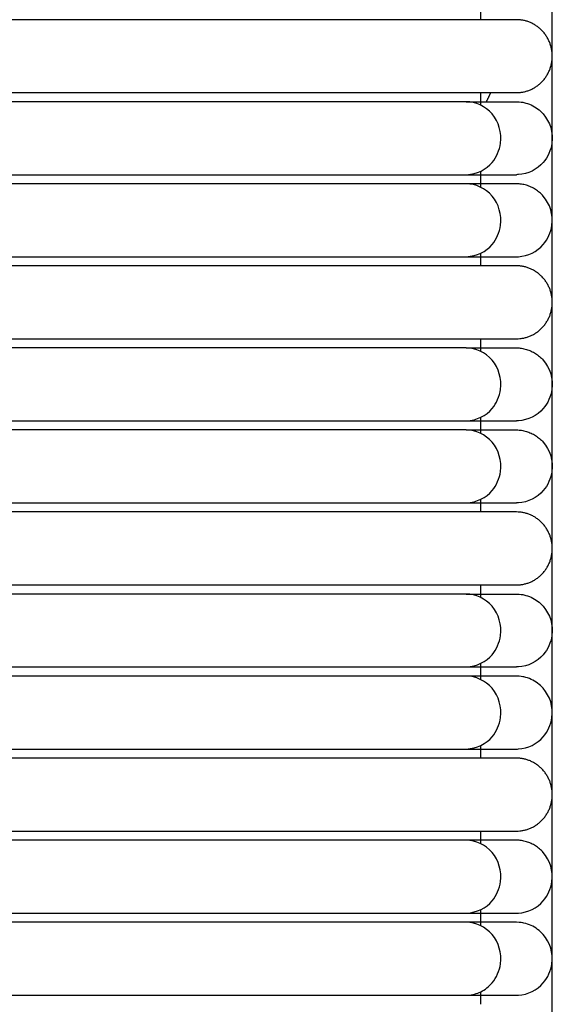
# Model space of a CAD drawing. Header units: millimetres. Extents: x -31695 to -19845, y -5614 to 7253.
# Tile 374 of 432: x -25001 to -24971, y 5356 to 5411. Entities that reach past the tile are written whole.
import ezdxf

# ---------------------------------------------------------------- set-up
doc = ezdxf.new("R2010")
doc.units = ezdxf.units.MM
doc.layers.add('2d', color=7, linetype='Continuous', true_color=0x000000)

msp = doc.modelspace()

# ---------------------------------------------------------------- linework, layer by layer
at = {"layer": '2d', "linetype": 'Continuous', "lineweight": -3}
for points, degree in [([(-24970.929, 4677.247), (-24970.929, 5052.785), (-24970.929, 5428.322)], 2), ([(-24974.912, 5411.068), (-24974.912, 5411.418), (-24974.912, 5411.767)], 2), ([(-24987.319, 5411.068), (-24996.05, 5411.068), (-25004.782, 5411.068)], 2), ([(-25004.782, 5407.008), (-24996.05, 5407.008), (-24987.319, 5407.008)], 2), ([(-24974.912, 5406.308), (-24974.912, 5406.658), (-24974.912, 5407.008)], 2), ([(-24987.319, 5406.501), (-24996.05, 5406.501), (-25004.782, 5406.501)], 2), ([(-24974.912, 5401.741), (-24974.912, 5402.187), (-24974.912, 5402.633)], 2), ([(-24972.812, 5402.444), (-24972.846, 5402.443), (-24972.879, 5402.442), (-24972.914, 5402.441)], 3), ([(-25004.782, 5402.441), (-24996.05, 5402.441), (-24987.319, 5402.441)], 2), ([(-24987.319, 5401.933), (-24996.05, 5401.933), (-25004.782, 5401.933)], 2), ([(-24987.319, 5402.441), (-24986.453, 5402.441), (-24985.583, 5402.441), (-24984.73, 5402.441)], 3), ([(-24973.212, 5402.441), (-24973.025, 5402.441), (-24972.927, 5402.441), (-24972.921, 5402.441)], 3), ([(-24972.921, 5402.441), (-24972.921, 5402.441), (-24972.921, 5402.441), (-24972.921, 5402.441)], 3), ([(-24972.781, 5401.928), (-24972.827, 5401.93), (-24972.874, 5401.931), (-24972.92, 5401.933)], 3), ([(-24972.642, 5401.912), (-24972.688, 5401.918), (-24972.734, 5401.923), (-24972.781, 5401.928)], 3), ([(-24972.504, 5401.887), (-24972.55, 5401.895), (-24972.596, 5401.904), (-24972.642, 5401.912)], 3), ([(-24972.369, 5401.852), (-24972.414, 5401.863), (-24972.459, 5401.875), (-24972.504, 5401.887)], 3), ([(-24972.236, 5401.807), (-24972.28, 5401.822), (-24972.324, 5401.837), (-24972.369, 5401.852)], 3), ([(-24972.106, 5401.753), (-24972.149, 5401.771), (-24972.193, 5401.789), (-24972.236, 5401.807)], 3), ([(-24971.981, 5401.69), (-24972.022, 5401.711), (-24972.064, 5401.732), (-24972.106, 5401.753)], 3), ([(-24971.86, 5401.619), (-24971.9, 5401.642), (-24971.94, 5401.666), (-24971.981, 5401.69)], 3), ([(-24971.744, 5401.539), (-24971.782, 5401.565), (-24971.821, 5401.592), (-24971.86, 5401.619)], 3), ([(-24971.633, 5401.451), (-24971.67, 5401.48), (-24971.707, 5401.51), (-24971.744, 5401.539)], 3), ([(-24971.53, 5401.356), (-24971.564, 5401.387), (-24971.599, 5401.419), (-24971.633, 5401.451)], 3), ([(-24971.433, 5401.253), (-24971.465, 5401.287), (-24971.497, 5401.321), (-24971.53, 5401.356)], 3), ([(-24974.912, 5397.366), (-24974.912, 5397.716), (-24974.912, 5398.065)], 2), ([(-25004.782, 5397.873), (-24996.05, 5397.873), (-24987.319, 5397.873)], 2), ([(-24973.212, 5397.874), (-24973.025, 5397.874), (-24972.927, 5397.874), (-24972.921, 5397.874)], 3), ([(-24972.914, 5397.874), (-24972.879, 5397.874), (-24972.846, 5397.875), (-24972.812, 5397.876)], 3), ([(-24987.319, 5397.366), (-24996.05, 5397.366), (-25004.782, 5397.366)], 2), ([(-25004.782, 5393.306), (-24996.05, 5393.306), (-24987.319, 5393.306)], 2), ([(-24974.912, 5392.606), (-24974.912, 5392.956), (-24974.912, 5393.306)], 2), ([(-24987.319, 5392.798), (-24996.05, 5392.798), (-25004.782, 5392.798)], 2), ([(-24972.92, 5392.798), (-24972.874, 5392.797), (-24972.827, 5392.795), (-24972.781, 5392.793)], 3), ([(-24972.781, 5392.793), (-24972.734, 5392.788), (-24972.688, 5392.783), (-24972.642, 5392.778)], 3), ([(-24972.642, 5392.778), (-24972.596, 5392.769), (-24972.55, 5392.761), (-24972.504, 5392.752)], 3), ([(-24972.504, 5392.752), (-24972.459, 5392.74), (-24972.414, 5392.729), (-24972.369, 5392.717)], 3), ([(-24972.369, 5392.717), (-24972.324, 5392.702), (-24972.28, 5392.687), (-24972.236, 5392.672)], 3), ([(-24972.236, 5392.672), (-24972.193, 5392.654), (-24972.149, 5392.636), (-24972.106, 5392.618)], 3), ([(-24972.106, 5392.618), (-24972.064, 5392.597), (-24972.022, 5392.576), (-24971.981, 5392.555)], 3), ([(-24971.981, 5392.555), (-24971.94, 5392.532), (-24971.9, 5392.508), (-24971.86, 5392.484)], 3), ([(-24971.86, 5392.484), (-24971.821, 5392.457), (-24971.782, 5392.431), (-24971.744, 5392.404)], 3), ([(-24971.744, 5392.404), (-24971.707, 5392.375), (-24971.67, 5392.346), (-24971.633, 5392.316)], 3), ([(-24971.633, 5392.316), (-24971.599, 5392.285), (-24971.564, 5392.253), (-24971.53, 5392.221)], 3), ([(-24971.53, 5392.221), (-24971.497, 5392.187), (-24971.465, 5392.152), (-24971.433, 5392.118)], 3), ([(-24974.912, 5388.039), (-24974.912, 5388.485), (-24974.912, 5388.931)], 2), ([(-24972.812, 5388.742), (-24972.846, 5388.741), (-24972.879, 5388.74), (-24972.914, 5388.739)], 3), ([(-25004.782, 5388.739), (-24996.05, 5388.739), (-24987.319, 5388.739)], 2), ([(-24987.319, 5388.231), (-24996.05, 5388.231), (-25004.782, 5388.231)], 2), ([(-24987.319, 5388.739), (-24986.453, 5388.739), (-24985.583, 5388.739), (-24984.73, 5388.739)], 3), ([(-24973.212, 5388.739), (-24973.025, 5388.739), (-24972.927, 5388.739), (-24972.921, 5388.739)], 3), ([(-24972.92, 5388.231), (-24972.874, 5388.229), (-24972.827, 5388.228), (-24972.781, 5388.226)], 3), ([(-24972.781, 5388.226), (-24972.734, 5388.221), (-24972.688, 5388.216), (-24972.642, 5388.21)], 3), ([(-24972.642, 5388.21), (-24972.596, 5388.202), (-24972.55, 5388.193), (-24972.504, 5388.185)], 3), ([(-24972.504, 5388.185), (-24972.459, 5388.173), (-24972.414, 5388.161), (-24972.369, 5388.149)], 3), ([(-24972.369, 5388.149), (-24972.324, 5388.135), (-24972.28, 5388.12), (-24972.236, 5388.105)], 3), ([(-24972.236, 5388.105), (-24972.193, 5388.087), (-24972.149, 5388.069), (-24972.106, 5388.051)], 3), ([(-24972.106, 5388.051), (-24972.064, 5388.03), (-24972.022, 5388.009), (-24971.981, 5387.988)], 3), ([(-24971.981, 5387.988), (-24971.94, 5387.964), (-24971.9, 5387.94), (-24971.86, 5387.917)], 3), ([(-24971.86, 5387.917), (-24971.821, 5387.89), (-24971.782, 5387.863), (-24971.744, 5387.837)], 3), ([(-24971.744, 5387.837), (-24971.707, 5387.808), (-24971.67, 5387.778), (-24971.633, 5387.749)], 3), ([(-24971.633, 5387.749), (-24971.599, 5387.717), (-24971.564, 5387.685), (-24971.53, 5387.654)], 3), ([(-24971.53, 5387.654), (-24971.497, 5387.619), (-24971.465, 5387.585), (-24971.433, 5387.551)], 3), ([(-24974.912, 5383.664), (-24974.912, 5384.013), (-24974.912, 5384.363)], 2), ([(-25004.782, 5384.171), (-24996.05, 5384.171), (-24987.319, 5384.171)], 2), ([(-24987.319, 5384.171), (-24985.715, 5384.171), (-24984.097, 5384.171), (-24982.605, 5384.171)], 3), ([(-24973.212, 5384.171), (-24973.025, 5384.171), (-24972.927, 5384.171), (-24972.921, 5384.172)], 3), ([(-24972.812, 5384.174), (-24972.846, 5384.173), (-24972.879, 5384.172), (-24972.914, 5384.171)], 3), ([(-24987.319, 5383.664), (-24996.05, 5383.664), (-25004.782, 5383.664)], 2), ([(-25004.782, 5379.604), (-24996.05, 5379.604), (-24987.319, 5379.604)], 2), ([(-24974.912, 5379.096), (-24974.912, 5379.35), (-24974.912, 5379.604)], 2), ([(-24987.319, 5379.096), (-24996.05, 5379.096), (-25004.782, 5379.096)], 2), ([(-24974.912, 5378.904), (-24974.912, 5379), (-24974.912, 5379.096)], 2), ([(-24974.912, 5374.337), (-24974.912, 5374.783), (-24974.912, 5375.228)], 2), ([(-24972.812, 5375.04), (-24972.846, 5375.039), (-24972.879, 5375.038), (-24972.914, 5375.037)], 3), ([(-25004.782, 5375.037), (-24996.05, 5375.037), (-24987.319, 5375.037)], 2), ([(-24987.319, 5374.529), (-24996.05, 5374.529), (-25004.782, 5374.529)], 2), ([(-24973.212, 5375.037), (-24973.025, 5375.037), (-24972.927, 5375.037), (-24972.921, 5375.037)], 3), ([(-24974.912, 5369.962), (-24974.912, 5370.311), (-24974.912, 5370.661)], 2), ([(-25004.782, 5370.469), (-24996.05, 5370.469), (-24987.319, 5370.469)], 2), ([(-24987.319, 5370.469), (-24986.453, 5370.469), (-24985.583, 5370.469), (-24984.73, 5370.469)], 3), ([(-24973.212, 5370.469), (-24973.025, 5370.469), (-24972.927, 5370.469), (-24972.921, 5370.47)], 3), ([(-24972.914, 5370.469), (-24972.879, 5370.47), (-24972.846, 5370.471), (-24972.812, 5370.472)], 3), ([(-24987.319, 5369.962), (-24996.05, 5369.962), (-25004.782, 5369.962)], 2), ([(-25004.782, 5365.902), (-24996.05, 5365.902), (-24987.319, 5365.902)], 2), ([(-24974.912, 5365.202), (-24974.912, 5365.552), (-24974.912, 5365.902)], 2), ([(-24987.319, 5365.394), (-24996.05, 5365.394), (-25004.782, 5365.394)], 2), ([(-24972.781, 5365.389), (-24972.827, 5365.391), (-24972.874, 5365.393), (-24972.92, 5365.394)], 3), ([(-24972.642, 5365.374), (-24972.688, 5365.379), (-24972.734, 5365.384), (-24972.781, 5365.389)], 3), ([(-24972.504, 5365.348), (-24972.55, 5365.357), (-24972.596, 5365.365), (-24972.642, 5365.374)], 3), ([(-24972.369, 5365.313), (-24972.414, 5365.324), (-24972.459, 5365.336), (-24972.504, 5365.348)], 3), ([(-24972.236, 5365.268), (-24972.28, 5365.283), (-24972.324, 5365.298), (-24972.369, 5365.313)], 3), ([(-24972.106, 5365.214), (-24972.149, 5365.232), (-24972.193, 5365.25), (-24972.236, 5365.268)], 3), ([(-24971.981, 5365.151), (-24972.022, 5365.172), (-24972.064, 5365.193), (-24972.106, 5365.214)], 3), ([(-24971.86, 5365.08), (-24971.9, 5365.104), (-24971.94, 5365.127), (-24971.981, 5365.151)], 3), ([(-24971.744, 5365), (-24971.782, 5365.027), (-24971.821, 5365.053), (-24971.86, 5365.08)], 3), ([(-24971.633, 5364.912), (-24971.67, 5364.942), (-24971.707, 5364.971), (-24971.744, 5365)], 3), ([(-24971.53, 5364.817), (-24971.564, 5364.849), (-24971.599, 5364.881), (-24971.633, 5364.912)], 3), ([(-24971.433, 5364.714), (-24971.465, 5364.748), (-24971.497, 5364.783), (-24971.53, 5364.817)], 3), ([(-24974.912, 5361.335), (-24974.912, 5361.431), (-24974.912, 5361.526)], 2), ([(-24972.914, 5361.335), (-24972.879, 5361.336), (-24972.846, 5361.337), (-24972.812, 5361.338)], 3), ([(-25004.782, 5361.335), (-24996.05, 5361.335), (-24987.319, 5361.335)], 2), ([(-24987.319, 5360.827), (-24996.05, 5360.827), (-25004.782, 5360.827)], 2), ([(-24987.319, 5361.335), (-24986.453, 5361.335), (-24985.583, 5361.335), (-24984.73, 5361.335)], 3), ([(-24974.912, 5360.634), (-24974.912, 5360.985), (-24974.912, 5361.335)], 2), ([(-24973.212, 5361.335), (-24973.025, 5361.335), (-24972.927, 5361.335), (-24972.921, 5361.335)], 3), ([(-24974.912, 5356.26), (-24974.912, 5356.609), (-24974.912, 5356.959)], 2), ([(-25004.782, 5356.767), (-24996.05, 5356.767), (-24987.319, 5356.767)], 2), ([(-24987.319, 5356.767), (-24986.453, 5356.767), (-24985.583, 5356.767), (-24984.73, 5356.767)], 3), ([(-24973.212, 5356.767), (-24973.025, 5356.767), (-24972.927, 5356.767), (-24972.921, 5356.768)], 3), ([(-24972.914, 5356.767), (-24972.879, 5356.768), (-24972.846, 5356.769), (-24972.812, 5356.77)], 3)]:
    msp.add_open_spline(points, degree=degree, dxfattribs=at)
for points, weights, knots in [([(-24975.727, 5411.068), (-24976.53, 5411.068), (-24978.87, 5411.068), (-24982.37, 5411.068), (-24987.319, 5411.068)], [0.919067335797, 0.853553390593, 0.853553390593, 0.853553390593, 1], [11.328464, 11.328464, 11.328464, 11.993374, 11.993374, 12.987487, 12.987487, 12.987487]), ([(-24987.319, 5407.008), (-24982.37, 5407.008), (-24978.87, 5407.008), (-24976.53, 5407.008), (-24975.727, 5407.008)], [1, 0.853553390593, 0.853553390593, 0.853553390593, 0.919067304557], [20.699849, 20.699849, 20.699849, 21.693962, 21.693962, 22.358871, 22.358871, 22.358871]), ([(-24975.727, 5397.366), (-24976.53, 5397.366), (-24978.87, 5397.366), (-24982.37, 5397.366), (-24987.319, 5397.366)], [0.919067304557, 0.853553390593, 0.853553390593, 0.853553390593, 1], [11.328464, 11.328464, 11.328464, 11.993374, 11.993374, 12.987487, 12.987487, 12.987487]), ([(-24987.319, 5393.306), (-24982.37, 5393.306), (-24978.87, 5393.306), (-24976.53, 5393.306), (-24975.727, 5393.306)], [1, 0.853553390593, 0.853553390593, 0.853553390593, 0.919067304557], [20.699849, 20.699849, 20.699849, 21.693962, 21.693962, 22.358871, 22.358871, 22.358871]), ([(-24975.727, 5383.664), (-24976.53, 5383.664), (-24978.87, 5383.664), (-24982.37, 5383.664), (-24987.319, 5383.664)], [0.919067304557, 0.853553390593, 0.853553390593, 0.853553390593, 1], [11.328464, 11.328464, 11.328464, 11.993374, 11.993374, 12.987487, 12.987487, 12.987487]), ([(-24987.319, 5379.604), (-24982.37, 5379.604), (-24978.87, 5379.604), (-24976.53, 5379.604), (-24975.727, 5379.604)], [1, 0.853553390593, 0.853553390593, 0.853553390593, 0.919067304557], [20.699849, 20.699849, 20.699849, 21.693962, 21.693962, 22.358871, 22.358871, 22.358871]), ([(-24975.727, 5369.962), (-24976.53, 5369.962), (-24978.87, 5369.962), (-24982.37, 5369.962), (-24987.319, 5369.962)], [0.919067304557, 0.853553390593, 0.853553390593, 0.853553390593, 1], [11.328464, 11.328464, 11.328464, 11.993374, 11.993374, 12.987487, 12.987487, 12.987487]), ([(-24987.319, 5365.902), (-24982.37, 5365.902), (-24978.87, 5365.902), (-24976.53, 5365.902), (-24975.727, 5365.902)], [1, 0.853553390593, 0.853553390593, 0.853553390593, 0.919067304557], [20.699849, 20.699849, 20.699849, 21.693962, 21.693962, 22.358871, 22.358871, 22.358871])]:
    msp.add_rational_spline(points, weights, degree=2, knots=knots, dxfattribs=at)
for points, weights in [([(-24972.92, 5411.068), (-24972.92, 5411.068), (-24975.727, 5411.068)], [1, 0.951503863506, 0.919067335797]), ([(-24970.929, 5409.038), (-24970.929, 5411.068), (-24972.92, 5411.068)], [1, 0.707106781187, 1]), ([(-24972.92, 5407.008), (-24970.929, 5407.008), (-24970.929, 5409.038)], [1, 0.707106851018, 0.999999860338]), ([(-24975.727, 5407.008), (-24972.92, 5407.008), (-24972.92, 5407.008)], [0.919067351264, 0.951503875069, 1]), ([(-24974.599, 5406.501), (-24974.469, 5406.752), (-24974.35, 5407.008)], [0.943954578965, 0.948193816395, 0.952831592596]), ([(-24972.92, 5397.366), (-24972.92, 5397.366), (-24975.727, 5397.366)], [1, 0.951503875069, 0.919067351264]), ([(-24970.929, 5395.336), (-24970.929, 5397.366), (-24972.92, 5397.366)], [1, 0.707106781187, 1]), ([(-24972.92, 5393.306), (-24970.929, 5393.306), (-24970.929, 5395.336)], [1, 0.707106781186, 1]), ([(-24975.727, 5393.306), (-24972.92, 5393.306), (-24972.92, 5393.306)], [0.919067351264, 0.951503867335, 0.999999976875]), ([(-24972.92, 5383.664), (-24972.92, 5383.664), (-24975.727, 5383.664)], [1, 0.951503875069, 0.919067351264]), ([(-24970.929, 5381.634), (-24970.929, 5383.664), (-24972.92, 5383.664)], [1, 0.707106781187, 1]), ([(-24972.92, 5379.604), (-24970.929, 5379.604), (-24970.929, 5381.634)], [1, 0.707106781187, 1]), ([(-24975.727, 5379.604), (-24972.92, 5379.604), (-24972.92, 5379.604)], [0.919067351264, 0.951503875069, 1]), ([(-24972.92, 5369.962), (-24972.92, 5369.962), (-24975.727, 5369.962)], [0.999999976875, 0.951503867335, 0.919067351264]), ([(-24970.929, 5367.932), (-24970.929, 5369.962), (-24972.92, 5369.962)], [0.999999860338, 0.707106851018, 1]), ([(-24972.92, 5365.902), (-24970.929, 5365.902), (-24970.929, 5367.932)], [1, 0.707106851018, 0.999999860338]), ([(-24975.727, 5365.902), (-24972.92, 5365.902), (-24972.92, 5365.902)], [0.919067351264, 0.951503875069, 1])]:
    msp.add_rational_spline(points, weights, degree=2, dxfattribs=at)
for points, knots in [([(-24975.727, 5406.501), (-24975.874, 5406.501), (-24976.066, 5406.501), (-24976.298, 5406.501), (-24976.901, 5406.501), (-24977.764, 5406.501), (-24978.755, 5406.501), (-24979.807, 5406.501), (-24981.114, 5406.501), (-24982.608, 5406.501), (-24984.099, 5406.501), (-24985.716, 5406.501), (-24987.319, 5406.501)], [-2.869717, -2.869717, -2.869717, -2.869717, -2.715304, -2.715304, -2.715304, -2.331456, -2.331456, -2.331456, -1.928224, -1.928224, -1.928224, -1.513194, -1.513194, -1.513194, -1.513194]), ([(-24975.713, 5402.441), (-24975.113, 5402.473), (-24974.62, 5402.723), (-24974.282, 5403.124), (-24974.03, 5403.421), (-24973.865, 5403.798), (-24973.813, 5404.193), (-24973.737, 5404.772), (-24973.914, 5405.383), (-24974.284, 5405.82), (-24974.645, 5406.246), (-24975.184, 5406.501), (-24975.727, 5406.501)], [0.0014909, 0.0014909, 0.0014909, 0.0014909, 0.1660925, 0.1660925, 0.1660925, 0.287182, 0.287182, 0.287182, 0.4679963, 0.4679963, 0.4679963, 0.6442032, 0.6442032, 0.6442032, 0.6442032]), ([(-24975.727, 5406.501), (-24975.045, 5406.501), (-24974.486, 5406.501), (-24974.054, 5406.501), (-24973.685, 5406.501), (-24973.408, 5406.501), (-24973.22, 5406.501), (-24973.032, 5406.501), (-24972.934, 5406.501), (-24972.92, 5406.501)], [0.644203, 0.644203, 0.644203, 0.644203, 1.472068, 1.472068, 1.472068, 2.17076, 2.17076, 2.17076, 2.85931, 2.85931, 2.85931, 2.85931]), ([(-24972.92, 5406.501), (-24972.688, 5406.488), (-24972.595, 5406.475), (-24972.367, 5406.424), (-24972.234, 5406.379), (-24971.851, 5406.203), (-24971.619, 5406.033), (-24971.433, 5405.82), (-24971.051, 5405.383), (-24970.869, 5404.772), (-24970.948, 5404.193), (-24971.001, 5403.798), (-24971.172, 5403.421), (-24971.431, 5403.124), (-24971.779, 5402.723), (-24972.288, 5402.473), (-24972.812, 5402.444)], [2.8593097, 2.8593097, 2.8593097, 2.8593097, 2.8970845, 2.8970845, 2.9538002, 2.9538002, 3.0672769, 3.0672769, 3.0672769, 3.3047262, 3.3047262, 3.3047262, 3.4637437, 3.4637437, 3.4637437, 3.6799021, 3.6799021, 3.6799021, 3.6799021]), ([(-24987.319, 5402.441), (-24985.715, 5402.441), (-24984.097, 5402.441), (-24982.605, 5402.441), (-24981.11, 5402.441), (-24979.802, 5402.441), (-24978.75, 5402.441), (-24977.758, 5402.441), (-24976.894, 5402.441), (-24976.291, 5402.441), (-24976.059, 5402.441), (-24975.867, 5402.441), (-24975.72, 5402.441)], [0, 0, 0, 0, 0.489921, 0.489921, 0.489921, 0.9659, 0.9659, 0.9659, 1.418993, 1.418993, 1.418993, 1.601269, 1.601269, 1.601269, 1.601269]), ([(-24975.727, 5401.933), (-24975.874, 5401.933), (-24976.066, 5401.933), (-24976.298, 5401.933), (-24976.901, 5401.933), (-24977.764, 5401.933), (-24978.755, 5401.933), (-24979.807, 5401.933), (-24981.114, 5401.933), (-24982.608, 5401.933), (-24984.099, 5401.933), (-24985.716, 5401.933), (-24987.319, 5401.933)], [2.244726, 2.244726, 2.244726, 2.244726, 2.426888, 2.426888, 2.426888, 2.879715, 2.879715, 2.879715, 3.355409, 3.355409, 3.355409, 3.845023, 3.845023, 3.845023, 3.845023]), ([(-24972.92, 5401.933), (-24972.934, 5401.933), (-24973.032, 5401.933), (-24973.22, 5401.933), (-24973.408, 5401.933), (-24973.685, 5401.933), (-24974.054, 5401.933), (-24974.486, 5401.933), (-24975.045, 5401.933), (-24975.727, 5401.933)], [26.104918, 26.104918, 26.104918, 26.104918, 26.824352, 26.824352, 26.824352, 27.554382, 27.554382, 27.554382, 28.41938, 28.41938, 28.41938, 28.41938]), ([(-24975.72, 5397.874), (-24975.113, 5397.905), (-24974.62, 5398.156), (-24974.282, 5398.556), (-24974.03, 5398.854), (-24973.865, 5399.231), (-24973.813, 5399.625), (-24973.737, 5400.205), (-24973.914, 5400.816), (-24974.284, 5401.253), (-24974.645, 5401.679), (-24975.184, 5401.933), (-24975.727, 5401.933)], [1.6012688, 1.6012688, 1.6012688, 1.6012688, 1.7660611, 1.7660611, 1.7660611, 1.887291, 1.887291, 1.887291, 2.0683148, 2.0683148, 2.0683148, 2.2447259, 2.2447259, 2.2447259, 2.2447259]), ([(-24975.72, 5402.441), (-24975.037, 5402.441), (-24974.479, 5402.441), (-24974.046, 5402.441), (-24973.678, 5402.441), (-24973.4, 5402.441), (-24973.212, 5402.441)], [1.601269, 1.601269, 1.601269, 1.601269, 2.483847, 2.483847, 2.483847, 3.228714, 3.228714, 3.228714, 3.228714]), ([(-24972.812, 5397.876), (-24972.288, 5397.905), (-24971.779, 5398.156), (-24971.431, 5398.556), (-24971.172, 5398.854), (-24971.001, 5399.231), (-24970.948, 5399.625), (-24970.869, 5400.205), (-24971.051, 5400.816), (-24971.433, 5401.253)], [13.1598797, 13.1598797, 13.1598797, 13.1598797, 13.3283919, 13.3283919, 13.3283919, 13.4523584, 13.4523584, 13.4523584, 13.6374685, 13.6374685, 13.6374685, 13.6374685]), ([(-24987.319, 5397.874), (-24985.715, 5397.874), (-24984.097, 5397.874), (-24982.605, 5397.874), (-24981.11, 5397.874), (-24979.802, 5397.874), (-24978.75, 5397.874), (-24977.758, 5397.874), (-24976.894, 5397.874), (-24976.291, 5397.874), (-24976.059, 5397.874), (-24975.867, 5397.874), (-24975.72, 5397.874)], [0, 0, 0, 0, 0.489921, 0.489921, 0.489921, 0.9659, 0.9659, 0.9659, 1.418992, 1.418992, 1.418992, 1.601269, 1.601269, 1.601269, 1.601269]), ([(-24975.72, 5397.874), (-24975.037, 5397.874), (-24974.479, 5397.874), (-24974.046, 5397.874), (-24973.678, 5397.874), (-24973.4, 5397.874), (-24973.212, 5397.874)], [0, 0, 0, 0, 0.882578, 0.882578, 0.882578, 1.627446, 1.627446, 1.627446, 1.627446]), ([(-24975.727, 5392.798), (-24975.874, 5392.798), (-24976.066, 5392.798), (-24976.298, 5392.798), (-24976.901, 5392.798), (-24977.764, 5392.798), (-24978.755, 5392.798), (-24979.807, 5392.798), (-24981.114, 5392.798), (-24982.608, 5392.798), (-24984.099, 5392.798), (-24985.716, 5392.798), (-24987.319, 5392.798)], [-2.869717, -2.869717, -2.869717, -2.869717, -2.715304, -2.715304, -2.715304, -2.331456, -2.331456, -2.331456, -1.928224, -1.928224, -1.928224, -1.513194, -1.513194, -1.513194, -1.513194]), ([(-24975.72, 5388.739), (-24975.113, 5388.771), (-24974.62, 5389.021), (-24974.282, 5389.422), (-24974.03, 5389.719), (-24973.865, 5390.096), (-24973.813, 5390.491), (-24973.737, 5391.07), (-24973.914, 5391.681), (-24974.284, 5392.118), (-24974.645, 5392.544), (-24975.184, 5392.798), (-24975.727, 5392.798)], [1.6012688, 1.6012688, 1.6012688, 1.6012688, 1.7660611, 1.7660611, 1.7660611, 1.887291, 1.887291, 1.887291, 2.0683148, 2.0683148, 2.0683148, 2.2447259, 2.2447259, 2.2447259, 2.2447259]), ([(-24975.727, 5392.798), (-24975.045, 5392.798), (-24974.486, 5392.798), (-24974.054, 5392.798), (-24973.685, 5392.798), (-24973.408, 5392.798), (-24973.22, 5392.798), (-24973.032, 5392.798), (-24972.934, 5392.798), (-24972.92, 5392.798)], [2.244726, 2.244726, 2.244726, 2.244726, 3.072591, 3.072591, 3.072591, 3.771283, 3.771283, 3.771283, 4.459832, 4.459832, 4.459832, 4.459832]), ([(-24971.433, 5392.118), (-24971.051, 5391.681), (-24970.869, 5391.07), (-24970.948, 5390.491), (-24971.001, 5390.096), (-24971.172, 5389.719), (-24971.431, 5389.422), (-24971.779, 5389.021), (-24972.288, 5388.771), (-24972.812, 5388.742)], [16.9272599, 16.9272599, 16.9272599, 16.9272599, 17.1123697, 17.1123697, 17.1123697, 17.2363359, 17.2363359, 17.2363359, 17.4048478, 17.4048478, 17.4048478, 17.4048478]), ([(-24987.319, 5388.739), (-24985.715, 5388.739), (-24984.097, 5388.739), (-24982.605, 5388.739), (-24981.11, 5388.739), (-24979.802, 5388.739), (-24978.75, 5388.739), (-24977.758, 5388.739), (-24976.894, 5388.739), (-24976.291, 5388.739), (-24976.059, 5388.739), (-24975.867, 5388.739), (-24975.72, 5388.739)], [0, 0, 0, 0, 0.489921, 0.489921, 0.489921, 0.9659, 0.9659, 0.9659, 1.418992, 1.418992, 1.418992, 1.601269, 1.601269, 1.601269, 1.601269]), ([(-24975.727, 5388.231), (-24975.874, 5388.231), (-24976.066, 5388.231), (-24976.298, 5388.231), (-24976.901, 5388.231), (-24977.764, 5388.231), (-24978.755, 5388.231), (-24979.807, 5388.231), (-24981.114, 5388.231), (-24982.608, 5388.231), (-24984.099, 5388.231), (-24985.716, 5388.231), (-24987.319, 5388.231)], [0, 0, 0, 0, 0.182162, 0.182162, 0.182162, 0.634989, 0.634989, 0.634989, 1.110683, 1.110683, 1.110683, 1.600297, 1.600297, 1.600297, 1.600297]), ([(-24975.72, 5384.171), (-24975.113, 5384.203), (-24974.62, 5384.454), (-24974.282, 5384.854), (-24974.03, 5385.152), (-24973.865, 5385.529), (-24973.813, 5385.923), (-24973.737, 5386.503), (-24973.914, 5387.114), (-24974.284, 5387.551), (-24974.645, 5387.977), (-24975.184, 5388.231), (-24975.727, 5388.231)], [10.9311394, 10.9311394, 10.9311394, 10.9311394, 11.0959317, 11.0959317, 11.0959317, 11.2171616, 11.2171616, 11.2171616, 11.3981854, 11.3981854, 11.3981854, 11.5745965, 11.5745965, 11.5745965, 11.5745965]), ([(-24975.727, 5388.231), (-24975.045, 5388.231), (-24974.486, 5388.231), (-24974.054, 5388.231), (-24973.685, 5388.231), (-24973.408, 5388.231), (-24973.22, 5388.231), (-24973.032, 5388.231), (-24972.934, 5388.231), (-24972.92, 5388.231)], [11.574597, 11.574597, 11.574597, 11.574597, 12.439595, 12.439595, 12.439595, 13.169625, 13.169625, 13.169625, 13.889059, 13.889059, 13.889059, 13.889059]), ([(-24975.72, 5388.739), (-24975.037, 5388.739), (-24974.479, 5388.739), (-24974.046, 5388.739), (-24973.678, 5388.739), (-24973.4, 5388.739), (-24973.212, 5388.739)], [0, 0, 0, 0, 0.882578, 0.882578, 0.882578, 1.627446, 1.627446, 1.627446, 1.627446]), ([(-24971.433, 5387.551), (-24971.051, 5387.114), (-24970.869, 5386.503), (-24970.948, 5385.923), (-24971.001, 5385.529), (-24971.172, 5385.152), (-24971.431, 5384.854), (-24971.779, 5384.454), (-24972.288, 5384.203), (-24972.812, 5384.174)], [26.3565083, 26.3565083, 26.3565083, 26.3565083, 26.5416184, 26.5416184, 26.5416184, 26.6655848, 26.6655848, 26.6655848, 26.8340971, 26.8340971, 26.8340971, 26.8340971]), ([(-24982.605, 5384.171), (-24981.11, 5384.171), (-24979.802, 5384.171), (-24978.75, 5384.171), (-24977.758, 5384.171), (-24976.894, 5384.171), (-24976.291, 5384.171), (-24976.059, 5384.171), (-24975.867, 5384.171), (-24975.72, 5384.171)], [9.819792, 9.819792, 9.819792, 9.819792, 10.295771, 10.295771, 10.295771, 10.748863, 10.748863, 10.748863, 10.931139, 10.931139, 10.931139, 10.931139]), ([(-24975.72, 5384.171), (-24975.037, 5384.171), (-24974.479, 5384.171), (-24974.046, 5384.171), (-24973.678, 5384.171), (-24973.4, 5384.171), (-24973.212, 5384.171)], [0, 0, 0, 0, 0.882578, 0.882578, 0.882578, 1.627446, 1.627446, 1.627446, 1.627446]), ([(-24975.727, 5379.096), (-24975.874, 5379.096), (-24976.066, 5379.096), (-24976.298, 5379.096), (-24976.901, 5379.096), (-24977.764, 5379.096), (-24978.755, 5379.096), (-24979.807, 5379.096), (-24981.114, 5379.096), (-24982.608, 5379.096), (-24984.099, 5379.096), (-24985.716, 5379.096), (-24987.319, 5379.096)], [0, 0, 0, 0, 0.182162, 0.182162, 0.182162, 0.634989, 0.634989, 0.634989, 1.110683, 1.110683, 1.110683, 1.600297, 1.600297, 1.600297, 1.600297]), ([(-24975.72, 5375.037), (-24975.113, 5375.069), (-24974.62, 5375.319), (-24974.282, 5375.72), (-24974.03, 5376.017), (-24973.865, 5376.394), (-24973.813, 5376.789), (-24973.737, 5377.368), (-24973.914, 5377.979), (-24974.284, 5378.416), (-24974.645, 5378.842), (-24975.184, 5379.096), (-24975.727, 5379.096)], [0.0007461, 0.0007461, 0.0007461, 0.0007461, 0.1655384, 0.1655384, 0.1655384, 0.2867683, 0.2867683, 0.2867683, 0.4677921, 0.4677921, 0.4677921, 0.6442032, 0.6442032, 0.6442032, 0.6442032]), ([(-24975.727, 5379.096), (-24975.045, 5379.096), (-24974.486, 5379.096), (-24974.054, 5379.096), (-24973.685, 5379.096), (-24973.408, 5379.096), (-24973.22, 5379.096), (-24973.032, 5379.096), (-24972.934, 5379.096), (-24972.92, 5379.096)], [0.644203, 0.644203, 0.644203, 0.644203, 1.509201, 1.509201, 1.509201, 2.239232, 2.239232, 2.239232, 2.958665, 2.958665, 2.958665, 2.958665]), ([(-24972.92, 5379.096), (-24972.688, 5379.084), (-24972.595, 5379.07), (-24972.367, 5379.02), (-24972.234, 5378.974), (-24971.851, 5378.799), (-24971.619, 5378.629), (-24971.433, 5378.416), (-24971.051, 5377.979), (-24970.869, 5377.368), (-24970.948, 5376.789), (-24971.001, 5376.394), (-24971.172, 5376.017), (-24971.431, 5375.72), (-24971.779, 5375.319), (-24972.288, 5375.069), (-24972.812, 5375.04)], [2.9586653, 2.9586653, 2.9586653, 2.9586653, 2.9964405, 2.9964405, 3.0531569, 3.0531569, 3.1666349, 3.1666349, 3.1666349, 3.404087, 3.404087, 3.404087, 3.5631063, 3.5631063, 3.5631063, 3.7792672, 3.7792672, 3.7792672, 3.7792672]), ([(-24987.319, 5375.037), (-24985.715, 5375.037), (-24984.097, 5375.037), (-24982.605, 5375.037), (-24981.11, 5375.037), (-24979.802, 5375.037), (-24978.75, 5375.037), (-24977.758, 5375.037), (-24976.894, 5375.037), (-24976.291, 5375.037), (-24976.059, 5375.037), (-24975.867, 5375.037), (-24975.72, 5375.037)], [0, 0, 0, 0, 0.489921, 0.489921, 0.489921, 0.9659, 0.9659, 0.9659, 1.418993, 1.418993, 1.418993, 1.601269, 1.601269, 1.601269, 1.601269]), ([(-24975.727, 5374.529), (-24975.874, 5374.529), (-24976.066, 5374.529), (-24976.298, 5374.529), (-24976.901, 5374.529), (-24977.764, 5374.529), (-24978.755, 5374.529), (-24979.807, 5374.529), (-24981.114, 5374.529), (-24982.608, 5374.529), (-24984.099, 5374.529), (-24985.716, 5374.529), (-24987.319, 5374.529)], [2.244726, 2.244726, 2.244726, 2.244726, 2.399139, 2.399139, 2.399139, 2.782986, 2.782986, 2.782986, 3.186218, 3.186218, 3.186218, 3.601249, 3.601249, 3.601249, 3.601249]), ([(-24975.72, 5370.469), (-24975.113, 5370.501), (-24974.62, 5370.752), (-24974.282, 5371.152), (-24974.03, 5371.45), (-24973.865, 5371.827), (-24973.813, 5372.221), (-24973.737, 5372.801), (-24973.914, 5373.412), (-24974.284, 5373.849), (-24974.645, 5374.275), (-24975.184, 5374.529), (-24975.727, 5374.529)], [1.6012688, 1.6012688, 1.6012688, 1.6012688, 1.7660611, 1.7660611, 1.7660611, 1.887291, 1.887291, 1.887291, 2.0683148, 2.0683148, 2.0683148, 2.2447259, 2.2447259, 2.2447259, 2.2447259]), ([(-24972.92, 5374.529), (-24972.934, 5374.529), (-24973.032, 5374.529), (-24973.22, 5374.529), (-24973.408, 5374.529), (-24973.685, 5374.529), (-24974.054, 5374.529), (-24974.486, 5374.529), (-24975.045, 5374.529), (-24975.727, 5374.529)], [14.274257, 14.274257, 14.274257, 14.274257, 14.962807, 14.962807, 14.962807, 15.661498, 15.661498, 15.661498, 16.489364, 16.489364, 16.489364, 16.489364]), ([(-24975.72, 5375.037), (-24975.037, 5375.037), (-24974.479, 5375.037), (-24974.046, 5375.037), (-24973.678, 5375.037), (-24973.4, 5375.037), (-24973.212, 5375.037)], [1.601269, 1.601269, 1.601269, 1.601269, 2.483847, 2.483847, 2.483847, 3.228714, 3.228714, 3.228714, 3.228714]), ([(-24972.812, 5370.472), (-24972.288, 5370.501), (-24971.779, 5370.752), (-24971.431, 5371.152), (-24971.172, 5371.45), (-24971.001, 5371.827), (-24970.948, 5372.221), (-24970.869, 5372.801), (-24971.051, 5373.412), (-24971.433, 5373.849), (-24971.619, 5374.062), (-24971.851, 5374.232), (-24972.234, 5374.407), (-24972.367, 5374.452), (-24972.595, 5374.503), (-24972.688, 5374.517), (-24972.92, 5374.529)], [13.4536647, 13.4536647, 13.4536647, 13.4536647, 13.6698231, 13.6698231, 13.6698231, 13.8288406, 13.8288406, 13.8288406, 14.0662899, 14.0662899, 14.0662899, 14.1797667, 14.1797667, 14.2364823, 14.2364823, 14.2742571, 14.2742571, 14.2742571, 14.2742571]), ([(-24987.319, 5370.469), (-24985.715, 5370.469), (-24984.097, 5370.469), (-24982.605, 5370.469), (-24981.11, 5370.469), (-24979.802, 5370.469), (-24978.75, 5370.469), (-24977.758, 5370.469), (-24976.894, 5370.469), (-24976.291, 5370.469), (-24976.059, 5370.469), (-24975.867, 5370.469), (-24975.72, 5370.469)], [0, 0, 0, 0, 0.489921, 0.489921, 0.489921, 0.9659, 0.9659, 0.9659, 1.418993, 1.418993, 1.418993, 1.601269, 1.601269, 1.601269, 1.601269]), ([(-24975.72, 5370.469), (-24975.037, 5370.469), (-24974.479, 5370.469), (-24974.046, 5370.469), (-24973.678, 5370.469), (-24973.4, 5370.469), (-24973.212, 5370.469)], [0, 0, 0, 0, 0.882578, 0.882578, 0.882578, 1.627446, 1.627446, 1.627446, 1.627446]), ([(-24975.727, 5365.394), (-24975.874, 5365.394), (-24976.066, 5365.394), (-24976.298, 5365.394), (-24976.901, 5365.394), (-24977.764, 5365.394), (-24978.755, 5365.394), (-24979.807, 5365.394), (-24981.114, 5365.394), (-24982.608, 5365.394), (-24984.099, 5365.394), (-24985.716, 5365.394), (-24987.319, 5365.394)], [0.644203, 0.644203, 0.644203, 0.644203, 0.798616, 0.798616, 0.798616, 1.182464, 1.182464, 1.182464, 1.585695, 1.585695, 1.585695, 2.000726, 2.000726, 2.000726, 2.000726]), ([(-24972.92, 5365.394), (-24972.934, 5365.394), (-24973.032, 5365.394), (-24973.22, 5365.394), (-24973.408, 5365.394), (-24973.685, 5365.394), (-24974.054, 5365.394), (-24974.486, 5365.394), (-24975.045, 5365.394), (-24975.727, 5365.394)], [26.104918, 26.104918, 26.104918, 26.104918, 26.793468, 26.793468, 26.793468, 27.492159, 27.492159, 27.492159, 28.320025, 28.320025, 28.320025, 28.320025]), ([(-24975.713, 5361.335), (-24975.113, 5361.367), (-24974.62, 5361.617), (-24974.282, 5362.017), (-24974.03, 5362.315), (-24973.865, 5362.692), (-24973.813, 5363.087), (-24973.737, 5363.666), (-24973.914, 5364.277), (-24974.284, 5364.714), (-24974.645, 5365.14), (-24975.184, 5365.394), (-24975.727, 5365.394)], [0.0014982, 0.0014982, 0.0014982, 0.0014982, 0.1660979, 0.1660979, 0.1660979, 0.2871861, 0.2871861, 0.2871861, 0.4679983, 0.4679983, 0.4679983, 0.6442032, 0.6442032, 0.6442032, 0.6442032]), ([(-24972.812, 5361.338), (-24972.288, 5361.367), (-24971.779, 5361.617), (-24971.431, 5362.017), (-24971.172, 5362.315), (-24971.001, 5362.692), (-24970.948, 5363.087), (-24970.869, 5363.666), (-24971.051, 5364.277), (-24971.433, 5364.714)], [13.1598796, 13.1598796, 13.1598796, 13.1598796, 13.3283919, 13.3283919, 13.3283919, 13.4523583, 13.4523583, 13.4523583, 13.6374685, 13.6374685, 13.6374685, 13.6374685]), ([(-24987.319, 5361.335), (-24985.715, 5361.335), (-24984.097, 5361.335), (-24982.605, 5361.335), (-24981.11, 5361.335), (-24979.802, 5361.335), (-24978.75, 5361.335), (-24977.758, 5361.335), (-24976.894, 5361.335), (-24976.291, 5361.335), (-24976.059, 5361.335), (-24975.867, 5361.335), (-24975.72, 5361.335)], [0, 0, 0, 0, 0.489921, 0.489921, 0.489921, 0.9659, 0.9659, 0.9659, 1.418993, 1.418993, 1.418993, 1.601269, 1.601269, 1.601269, 1.601269]), ([(-24975.727, 5360.827), (-24975.874, 5360.827), (-24976.066, 5360.827), (-24976.298, 5360.827), (-24976.901, 5360.827), (-24977.764, 5360.827), (-24978.755, 5360.827), (-24979.807, 5360.827), (-24981.114, 5360.827), (-24982.608, 5360.827), (-24984.099, 5360.827), (-24985.716, 5360.827), (-24987.319, 5360.827)], [0.644202, 0.644202, 0.644202, 0.644202, 0.798615, 0.798615, 0.798615, 1.182463, 1.182463, 1.182463, 1.585694, 1.585694, 1.585694, 2.000725, 2.000725, 2.000725, 2.000725]), ([(-24972.92, 5360.827), (-24972.934, 5360.827), (-24973.032, 5360.827), (-24973.22, 5360.827), (-24973.408, 5360.827), (-24973.685, 5360.827), (-24974.054, 5360.827), (-24974.486, 5360.827), (-24975.045, 5360.827), (-24975.727, 5360.827)], [14.274257, 14.274257, 14.274257, 14.274257, 14.962807, 14.962807, 14.962807, 15.661498, 15.661498, 15.661498, 16.489364, 16.489364, 16.489364, 16.489364]), ([(-24974.912, 5356.959), (-24974.673, 5357.076), (-24974.457, 5357.243), (-24974.282, 5357.45), (-24974.03, 5357.748), (-24973.865, 5358.125), (-24973.813, 5358.519), (-24973.737, 5359.099), (-24973.914, 5359.709), (-24974.284, 5360.147), (-24974.645, 5360.573), (-24975.184, 5360.827), (-24975.727, 5360.827)], [0.0891797, 0.0891797, 0.0891797, 0.0891797, 0.1730843, 0.1730843, 0.1730843, 0.2924027, 0.2924027, 0.2924027, 0.4705724, 0.4705724, 0.4705724, 0.6442022, 0.6442022, 0.6442022, 0.6442022]), ([(-24975.72, 5361.335), (-24975.037, 5361.335), (-24974.479, 5361.335), (-24974.046, 5361.335), (-24973.678, 5361.335), (-24973.4, 5361.335), (-24973.212, 5361.335)], [1.601269, 1.601269, 1.601269, 1.601269, 2.483847, 2.483847, 2.483847, 3.228714, 3.228714, 3.228714, 3.228714]), ([(-24972.812, 5356.77), (-24972.288, 5356.799), (-24971.779, 5357.05), (-24971.431, 5357.45), (-24971.172, 5357.748), (-24971.001, 5358.125), (-24970.948, 5358.519), (-24970.869, 5359.099), (-24971.051, 5359.709), (-24971.433, 5360.147), (-24971.619, 5360.36), (-24971.851, 5360.53), (-24972.234, 5360.705), (-24972.367, 5360.75), (-24972.595, 5360.801), (-24972.688, 5360.815), (-24972.92, 5360.827)], [13.4536647, 13.4536647, 13.4536647, 13.4536647, 13.6698231, 13.6698231, 13.6698231, 13.8288406, 13.8288406, 13.8288406, 14.0662899, 14.0662899, 14.0662899, 14.1797667, 14.1797667, 14.2364823, 14.2364823, 14.2742571, 14.2742571, 14.2742571, 14.2742571]), ([(-24975.713, 5356.767), (-24975.682, 5356.768), (-24975.652, 5356.768), (-24975.622, 5356.77), (-24975.376, 5356.784), (-24975.134, 5356.85), (-24974.912, 5356.959)], [0.00149093, 0.00149093, 0.00149093, 0.00149093, 0.0108912, 0.0108912, 0.0108912, 0.08917966, 0.08917966, 0.08917966, 0.08917966]), ([(-24987.319, 5356.767), (-24985.715, 5356.767), (-24984.097, 5356.767), (-24982.605, 5356.767), (-24981.11, 5356.767), (-24979.802, 5356.767), (-24978.75, 5356.767), (-24977.758, 5356.767), (-24976.894, 5356.767), (-24976.291, 5356.767), (-24976.059, 5356.767), (-24975.867, 5356.767), (-24975.72, 5356.767)], [0, 0, 0, 0, 0.489921, 0.489921, 0.489921, 0.9659, 0.9659, 0.9659, 1.418993, 1.418993, 1.418993, 1.601269, 1.601269, 1.601269, 1.601269]), ([(-24975.72, 5356.767), (-24975.037, 5356.767), (-24974.479, 5356.767), (-24974.046, 5356.767), (-24973.678, 5356.767), (-24973.4, 5356.767), (-24973.212, 5356.767)], [1.601269, 1.601269, 1.601269, 1.601269, 2.483847, 2.483847, 2.483847, 3.228714, 3.228714, 3.228714, 3.228714])]:
    msp.add_open_spline(points, degree=3, knots=knots, dxfattribs=at)

doc.saveas('drawing.dxf')
